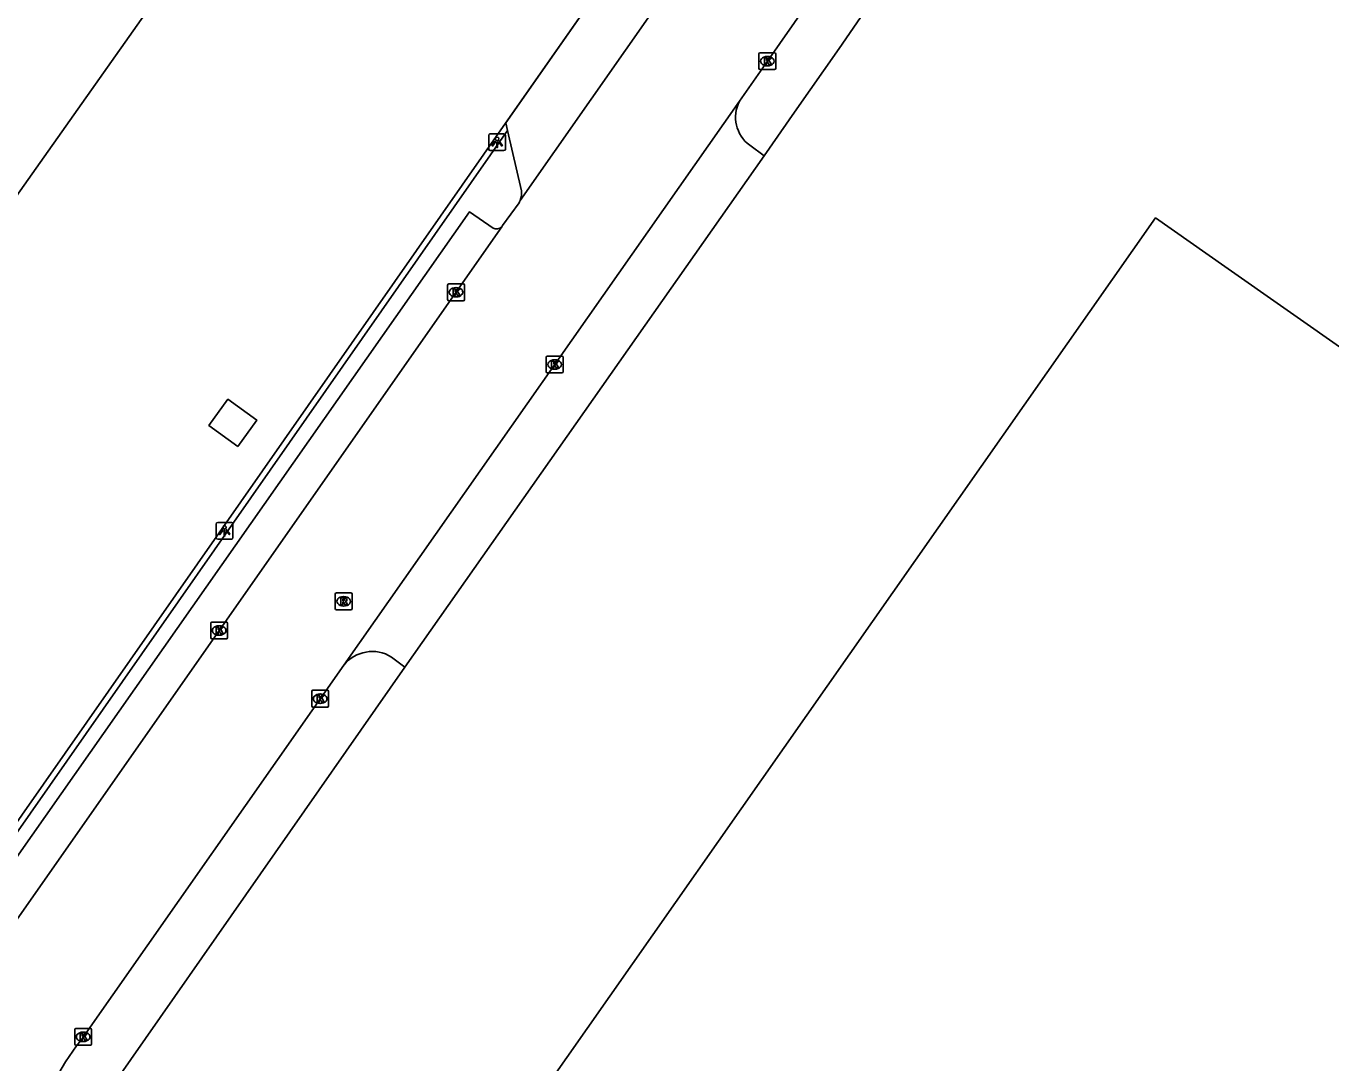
# Model space of a CAD drawing. Extents: x 155018 to 156648, y 383980 to 385733.
# Drawn here: x 155332.5 to 155409.7, y 384867.1 to 384928.5 of the extents above; entities that cross this region are included whole.
import ezdxf

# ---------------------------------------------------------------- set-up
doc = ezdxf.new("R2010")
doc.units = 0
for name, color, linetype in [('IMGEO_Hek', 7, 'Continuous'), ('IMGEO_Kolk', 7, 'Continuous'), ('IMGEO_Lage_trafo', 7, 'Continuous'), ('IMGEO_Lichtpunt', 7, 'Continuous'), ('IMGEO_Pand', 7, 'Continuous'), ('IMGEO_Rijbaan_lokaal_gesloten', 7, 'Continuous'), ('IMGEO_Rijbaan_lokaal_open', 7, 'Continuous'), ('IMGEO_Rioolput', 7, 'Continuous'), ('IMGEO_Voetpad_open', 7, 'Continuous')]:
    doc.layers.add(name, color=color, linetype=linetype)

msp = doc.modelspace()

# ---------------------------------------------------------------- linework, layer by layer
at = {"layer": 'IMGEO_Hek'}
for points in [[(155360.91, 384922.726), (155375.747, 384943.951)], [(155310.058, 384871.115), (155310.625, 384870.717), (155312.665, 384869.611), (155314.915, 384869.017), (155317.252, 384868.882), (155319.559, 384869.078), (155321.747, 384869.789), (155323.807, 384870.894), (155325.598, 384872.375), (155327.011, 384874.232), (155360.91, 384922.726)]]:
    msp.add_lwpolyline(points, dxfattribs=at)
at = {"layer": 'IMGEO_Kolk'}
for p, q in [((155375.893, 384925.969), (155375.893, 384926.821)), ((155375.968, 384926.895), (155376.82, 384926.895)), ((155376.894, 384926.821), (155376.894, 384925.969)), ((155376.404, 384926.115), (155376.379, 384926.115)), ((155376.381, 384926.675), (155376.406, 384926.675)), ((155376.82, 384925.895), (155375.968, 384925.895)), ((155357.479, 384912.288), (155357.479, 384913.14)), ((155357.554, 384913.214), (155358.406, 384913.214)), ((155357.967, 384912.994), (155357.992, 384912.994)), ((155358.48, 384913.14), (155358.48, 384912.288)), ((155358.406, 384912.214), (155357.554, 384912.214)), ((155357.99, 384912.434), (155357.965, 384912.434)), ((155363.309, 384908.012), (155363.309, 384908.864)), ((155363.384, 384908.938), (155364.236, 384908.938)), ((155363.797, 384908.718), (155363.822, 384908.718)), ((155364.31, 384908.864), (155364.31, 384908.012)), ((155364.236, 384907.938), (155363.384, 384907.938)), ((155363.82, 384908.158), (155363.795, 384908.158)), ((155343.462, 384892.271), (155343.462, 384893.123)), ((155343.537, 384893.197), (155344.389, 384893.197)), ((155343.95, 384892.977), (155343.975, 384892.977)), ((155344.463, 384893.123), (155344.463, 384892.271)), ((155344.389, 384892.197), (155343.537, 384892.197)), ((155343.973, 384892.417), (155343.948, 384892.417)), ((155349.439, 384888.23), (155349.439, 384889.082)), ((155349.514, 384889.156), (155350.366, 384889.156)), ((155350.44, 384889.082), (155350.44, 384888.23)), ((155349.95, 384888.376), (155349.925, 384888.376)), ((155349.927, 384888.936), (155349.952, 384888.936)), ((155350.366, 384888.156), (155349.514, 384888.156)), ((155335.419, 384868.216), (155335.419, 384869.068)), ((155335.494, 384869.142), (155336.346, 384869.142)), ((155335.907, 384868.922), (155335.932, 384868.922)), ((155336.42, 384869.068), (155336.42, 384868.216)), ((155336.346, 384868.142), (155335.494, 384868.142)), ((155335.93, 384868.362), (155335.905, 384868.362))]:
    msp.add_line(p, q, dxfattribs=at)
for points in [[(155375.893, 384925.969), (155375.893, 384926.821)], [(155375.968, 384926.895), (155376.82, 384926.895)], [(155376.894, 384926.821), (155376.894, 384925.969)], [(155376.214, 384926.595), (155376.337, 384926.595), (155376.337, 384926.444), (155376.467, 384926.595), (155376.631, 384926.595), (155376.485, 384926.444), (155376.638, 384926.195), (155376.486, 384926.195), (155376.401, 384926.359), (155376.337, 384926.292), (155376.337, 384926.195), (155376.214, 384926.195), (155376.214, 384926.595)], [(155376.82, 384925.895), (155375.968, 384925.895)], [(155357.479, 384912.288), (155357.479, 384913.14)], [(155357.554, 384913.214), (155358.406, 384913.214)], [(155357.8, 384912.914), (155357.923, 384912.914), (155357.923, 384912.763), (155358.053, 384912.914), (155358.217, 384912.914), (155358.071, 384912.763), (155358.224, 384912.514), (155358.072, 384912.514), (155357.987, 384912.678), (155357.923, 384912.611), (155357.923, 384912.514), (155357.8, 384912.514), (155357.8, 384912.914)], [(155358.48, 384913.14), (155358.48, 384912.288)], [(155358.406, 384912.214), (155357.554, 384912.214)], [(155363.309, 384908.012), (155363.309, 384908.864)], [(155363.384, 384908.938), (155364.236, 384908.938)], [(155363.63, 384908.638), (155363.753, 384908.638), (155363.753, 384908.487), (155363.883, 384908.638), (155364.047, 384908.638), (155363.901, 384908.487), (155364.054, 384908.238), (155363.902, 384908.238), (155363.817, 384908.402), (155363.753, 384908.335), (155363.753, 384908.238), (155363.63, 384908.238), (155363.63, 384908.638)], [(155364.31, 384908.864), (155364.31, 384908.012)], [(155364.236, 384907.938), (155363.384, 384907.938)], [(155343.462, 384892.271), (155343.462, 384893.123)], [(155343.537, 384893.197), (155344.389, 384893.197)], [(155343.783, 384892.897), (155343.906, 384892.897), (155343.906, 384892.746), (155344.036, 384892.897), (155344.2, 384892.897), (155344.054, 384892.746), (155344.207, 384892.497), (155344.055, 384892.497), (155343.97, 384892.661), (155343.906, 384892.594), (155343.906, 384892.497), (155343.783, 384892.497), (155343.783, 384892.897)], [(155344.463, 384893.123), (155344.463, 384892.271)], [(155344.389, 384892.197), (155343.537, 384892.197)], [(155349.439, 384888.23), (155349.439, 384889.082)], [(155349.514, 384889.156), (155350.366, 384889.156)], [(155350.44, 384889.082), (155350.44, 384888.23)], [(155349.76, 384888.856), (155349.883, 384888.856), (155349.883, 384888.705), (155350.013, 384888.856), (155350.177, 384888.856), (155350.031, 384888.705), (155350.184, 384888.456), (155350.032, 384888.456), (155349.947, 384888.62), (155349.883, 384888.553), (155349.883, 384888.456), (155349.76, 384888.456), (155349.76, 384888.856)], [(155350.366, 384888.156), (155349.514, 384888.156)], [(155335.419, 384868.216), (155335.419, 384869.068)], [(155335.494, 384869.142), (155336.346, 384869.142)], [(155336.42, 384869.068), (155336.42, 384868.216)], [(155336.346, 384868.142), (155335.494, 384868.142)], [(155335.74, 384868.842), (155335.863, 384868.842), (155335.863, 384868.691), (155335.993, 384868.842), (155336.157, 384868.842), (155336.011, 384868.691), (155336.164, 384868.442), (155336.012, 384868.442), (155335.927, 384868.606), (155335.863, 384868.539), (155335.863, 384868.442), (155335.74, 384868.442), (155335.74, 384868.842)]]:
    msp.add_lwpolyline(points, dxfattribs=at)
for centre, start, end in [((155375.97, 384926.819), 91.55205, 178.44795), ((155375.97, 384926.819), 91.55205, 178.44795), ((155376.818, 384926.819), 1.55205, 88.44795), ((155376.818, 384926.819), 1.55205, 88.44795), ((155375.97, 384925.971), 181.55205, 268.44795), ((155375.97, 384925.971), 181.55205, 268.44795), ((155376.818, 384925.971), 271.55205, 358.44795), ((155376.818, 384925.971), 271.55205, 358.44795), ((155357.556, 384913.138), 91.55205, 178.44795), ((155357.556, 384913.138), 91.55205, 178.44795), ((155358.404, 384913.138), 1.55205, 88.44795), ((155358.404, 384913.138), 1.55205, 88.44795), ((155357.556, 384912.29), 181.55205, 268.44795), ((155357.556, 384912.29), 181.55205, 268.44795), ((155358.404, 384912.29), 271.55205, 358.44795), ((155358.404, 384912.29), 271.55205, 358.44795), ((155363.386, 384908.862), 91.55205, 178.44795), ((155363.386, 384908.862), 91.55205, 178.44795), ((155364.234, 384908.862), 1.55205, 88.44795), ((155364.234, 384908.862), 1.55205, 88.44795), ((155363.386, 384908.014), 181.55205, 268.44795), ((155363.386, 384908.014), 181.55205, 268.44795), ((155364.234, 384908.014), 271.55205, 358.44795), ((155364.234, 384908.014), 271.55205, 358.44795), ((155343.539, 384893.121), 91.55205, 178.44795), ((155343.539, 384893.121), 91.55205, 178.44795), ((155344.387, 384893.121), 1.55205, 88.44795), ((155344.387, 384893.121), 1.55205, 88.44795), ((155343.539, 384892.273), 181.55205, 268.44795), ((155343.539, 384892.273), 181.55205, 268.44795), ((155344.387, 384892.273), 271.55205, 358.44795), ((155344.387, 384892.273), 271.55205, 358.44795), ((155349.516, 384889.08), 91.55205, 178.44795), ((155349.516, 384889.08), 91.55205, 178.44795), ((155350.364, 384889.08), 1.55205, 88.44795), ((155350.364, 384889.08), 1.55205, 88.44795), ((155349.516, 384888.232), 181.55205, 268.44795), ((155349.516, 384888.232), 181.55205, 268.44795), ((155350.364, 384888.232), 271.55205, 358.44795), ((155350.364, 384888.232), 271.55205, 358.44795), ((155335.496, 384869.066), 91.55205, 178.44795), ((155335.496, 384869.066), 91.55205, 178.44795), ((155336.344, 384869.066), 1.55205, 88.44795), ((155336.344, 384869.066), 1.55205, 88.44795), ((155335.496, 384868.218), 181.55205, 268.44795), ((155335.496, 384868.218), 181.55205, 268.44795), ((155336.344, 384868.218), 271.55205, 358.44795), ((155336.344, 384868.218), 271.55205, 358.44795)]:
    msp.add_arc(centre, 0.0765, start, end, dxfattribs=at)
for centre, major_axis, ratio, start_param, end_param in [((155376.38, 384926.395), (-0.387, 0.002), 0.722429, 4.712389, 7.853982), ((155376.405, 384926.395), (-0.39, 0.002), 0.717154, 1.570796, 4.712389), ((155357.966, 384912.714), (-0.387, 0.002), 0.722429, 4.712389, 7.853982), ((155357.991, 384912.714), (-0.39, 0.002), 0.717154, 1.570796, 4.712389), ((155363.796, 384908.438), (-0.387, 0.002), 0.722429, 4.712389, 7.853982), ((155363.821, 384908.438), (-0.39, 0.002), 0.717154, 1.570796, 4.712389), ((155343.949, 384892.697), (-0.387, 0.002), 0.722429, 4.712389, 7.853982), ((155343.974, 384892.697), (-0.39, 0.002), 0.717154, 1.570796, 4.712389), ((155349.926, 384888.656), (-0.387, 0.002), 0.722429, 4.712389, 7.853982), ((155349.951, 384888.656), (-0.39, 0.002), 0.717154, 1.570796, 4.712389), ((155335.906, 384868.642), (-0.387, 0.002), 0.722429, 4.712389, 7.853982), ((155335.931, 384868.642), (-0.39, 0.002), 0.717154, 1.570796, 4.712389)]:
    msp.add_ellipse(centre, major_axis=major_axis, ratio=ratio, start_param=start_param, end_param=end_param, dxfattribs=at)
at = {"layer": 'IMGEO_Lage_trafo'}
msp.add_lwpolyline([(155345.063, 384903.594), (155346.186, 384905.144), (155344.479, 384906.38), (155343.356, 384904.83), (155345.063, 384903.594)], dxfattribs=at)
at = {"layer": 'IMGEO_Lichtpunt'}
for p, q in [((155359.91, 384921.997), (155359.91, 384921.19)), ((155359.91, 384921.997), (155359.91, 384921.19)), ((155360.812, 384922.092), (155360.004, 384922.092)), ((155360.812, 384922.092), (155360.004, 384922.092)), ((155360.906, 384921.19), (155360.906, 384921.997)), ((155360.906, 384921.19), (155360.906, 384921.997)), ((155360.004, 384921.096), (155360.812, 384921.096)), ((155360.004, 384921.096), (155360.812, 384921.096)), ((155344.686, 384899.092), (155343.878, 384899.092)), ((155344.686, 384899.092), (155343.878, 384899.092)), ((155343.784, 384898.997), (155343.784, 384898.19)), ((155343.784, 384898.997), (155343.784, 384898.19)), ((155344.78, 384898.19), (155344.78, 384898.997)), ((155344.78, 384898.19), (155344.78, 384898.997)), ((155343.878, 384898.096), (155344.686, 384898.096)), ((155343.878, 384898.096), (155344.686, 384898.096))]:
    msp.add_line(p, q, dxfattribs=at)
for points in [[(155360.284, 384921.661), (155360.323, 384921.633), (155360.135, 384921.371), (155360.097, 384921.398), (155360.284, 384921.661)], [(155360.386, 384921.613), (155360.433, 384921.613), (155360.433, 384921.291), (155360.386, 384921.291), (155360.386, 384921.613)], [(155360.496, 384921.633), (155360.534, 384921.66), (155360.721, 384921.398), (155360.682, 384921.37), (155360.496, 384921.633)], [(155344.158, 384898.661), (155344.197, 384898.633), (155344.009, 384898.371), (155343.971, 384898.398), (155344.158, 384898.661)], [(155344.26, 384898.613), (155344.307, 384898.613), (155344.307, 384898.291), (155344.26, 384898.291), (155344.26, 384898.613)], [(155344.37, 384898.633), (155344.408, 384898.66), (155344.595, 384898.398), (155344.556, 384898.37), (155344.37, 384898.633)]]:
    msp.add_lwpolyline(points, dxfattribs=at)
for centre in [(155360.409, 384921.795), (155344.283, 384898.795)]:
    msp.add_circle(centre, 0.0994, dxfattribs=at)
for centre, start, end in [((155360.004, 384921.997), 90, 180), ((155360.004, 384921.997), 90, 180), ((155360.812, 384921.997), 0, 90), ((155360.812, 384921.997), 0, 90), ((155360.004, 384921.19), 180, 270), ((155360.004, 384921.19), 180, 270), ((155360.812, 384921.19), 270, 0), ((155360.812, 384921.19), 270, 360), ((155343.878, 384898.997), 90, 180), ((155343.878, 384898.997), 90, 180), ((155344.686, 384898.997), 0, 90), ((155344.686, 384898.997), 0, 90), ((155343.878, 384898.19), 180, 270), ((155343.878, 384898.19), 180, 270), ((155344.686, 384898.19), 270, 0), ((155344.686, 384898.19), 270, 360)]:
    msp.add_arc(centre, 0.0946, start, end, dxfattribs=at)
at = {"layer": 'IMGEO_Pand'}
for points in [[(155345.564, 384937.674), (155341.057, 384940.844), (155352.785, 384957.566), (155357.294, 384954.376), (155357.454, 384954.61), (155357.905, 384955.275), (155287.947, 385004.428), (155247.386, 384946.755), (155267.067, 384932.914), (155268.309, 384932.073), (155265.219, 384927.444), (155312.836, 384894.014), (155325.533, 384911.727), (155326.662, 384910.934), (155345.564, 384937.674)], [(155448.092, 384882.954), (155403.455, 384914.241), (155399.361, 384917.111), (155363.196, 384865.516), (155377.149, 384855.742), (155377.184, 384855.717), (155380.028, 384859.784), (155400.518, 384845.461), (155397.66, 384841.373), (155409.43, 384833.127), (155408.553, 384831.886), (155407.132, 384832.892), (155403.151, 384827.272), (155403.342, 384827.097), (155403.487, 384827.271), (155416.222, 384816.518)]]:
    msp.add_lwpolyline(points, dxfattribs=at)
at = {"layer": 'IMGEO_Rijbaan_lokaal_gesloten'}
for points in [[(155361.769, 384918.146), (155378.441, 384941.964), (155378.515, 384942.069)], [(155382.657, 384935.362), (155376.395, 384926.394), (155374.735, 384924.025)], [(155351.337, 384890.637), (155374.735, 384924.025)], [(155361.702, 384918.008), (155360.722, 384916.662), (155360.676, 384916.596)], [(155360.676, 384916.596), (155330.069, 384872.85)], [(155335.772, 384868.426), (155351.337, 384890.637)]]:
    msp.add_lwpolyline(points, dxfattribs=at)
for centre, radius, start, end in [((155360.751, 384918.555), 1.097, 330.09232, 338.11386), ((155347.383, 384859.267), 14.789, 141.73247, 189.49643)]:
    msp.add_arc(centre, radius, start, end, dxfattribs=at)
at = {"layer": 'IMGEO_Rijbaan_lokaal_open'}
for points in [[(155375.951, 384943.821), (155375.747, 384943.951), (155360.915, 384922.733)], [(155360.915, 384922.733), (155360.91, 384922.726), (155327.011, 384874.232), (155325.598, 384872.375), (155323.807, 384870.894), (155321.747, 384869.789), (155319.559, 384869.078), (155317.252, 384868.882), (155314.915, 384869.017), (155312.665, 384869.611), (155310.625, 384870.717), (155310.058, 384871.115), (155247.243, 384915.217), (155232.066, 384925.988)], [(155327.339, 384874.089), (155357.86, 384917.764), (155361.028, 384922.286)], [(155360.915, 384922.733), (155361.028, 384922.286)], [(155361.028, 384922.286), (155361.848, 384918.716)]]:
    msp.add_lwpolyline(points, dxfattribs=at)
msp.add_arc((155360.685, 384918.587), 1.17, 337.87908, 6.33947, dxfattribs=at)
at = {"layer": 'IMGEO_Rioolput'}
for p, q in [((155350.825, 384893.996), (155350.825, 384894.848)), ((155350.9, 384894.922), (155351.752, 384894.922)), ((155351.313, 384894.702), (155351.338, 384894.702)), ((155351.826, 384894.848), (155351.826, 384893.996)), ((155351.752, 384893.922), (155350.9, 384893.922)), ((155351.336, 384894.142), (155351.311, 384894.142))]:
    msp.add_line(p, q, dxfattribs=at)
for points in [[(155350.825, 384893.996), (155350.825, 384894.848)], [(155350.9, 384894.922), (155351.752, 384894.922)], [(155351.414, 384894.62), (155351.162, 384894.622), (155351.162, 384894.222)], [(155351.162, 384894.222), (155351.286, 384894.222), (155351.286, 384894.384), (155351.297, 384894.384)], [(155351.34, 384894.541), (155351.286, 384894.541), (155351.286, 384894.46)], [(155351.286, 384894.46), (155351.338, 384894.46)], [(155351.826, 384894.848), (155351.826, 384893.996)], [(155351.752, 384893.922), (155350.9, 384893.922)], [(155351.344, 384894.355), (155351.415, 384894.222), (155351.555, 384894.222), (155351.49, 384894.348)]]:
    msp.add_lwpolyline(points, dxfattribs=at)
for centre, radius, start, end in [((155350.902, 384894.846), 0.0765, 91.55205, 178.44795), ((155350.902, 384894.846), 0.0765, 91.55205, 178.44795), ((155351.296, 384894.331), 0.0533, 26.02933, 88.69889), ((155351.322, 384894.649), 0.19, 274.7715, 282.96867), ((155351.346, 384894.445), 0.0964, 77.00612, 93.18647), ((155351.36, 384894.502), 0.0378, 276.66336, 79.67722), ((155351.413, 384894.51), 0.109, 350.36119, 89.41601), ((155351.411, 384894.51), 0.112, 277.58423, 350.98172), ((155351.395, 384894.295), 0.108, 29.51342, 73.79051), ((155351.75, 384894.846), 0.0765, 1.55205, 88.44795), ((155351.75, 384894.846), 0.0765, 1.55205, 88.44795), ((155350.902, 384893.998), 0.0765, 181.55205, 268.44795), ((155350.902, 384893.998), 0.0765, 181.55205, 268.44795), ((155351.75, 384893.998), 0.0765, 271.55205, 358.44795), ((155351.75, 384893.998), 0.0765, 271.55205, 358.44795)]:
    msp.add_arc(centre, radius, start, end, dxfattribs=at)
for centre, major_axis, ratio, start_param, end_param in [((155351.312, 384894.422), (-0.387, 0.002), 0.722429, 4.712389, 7.853982), ((155351.337, 384894.422), (-0.39, 0.002), 0.717154, 1.570796, 4.712389)]:
    msp.add_ellipse(centre, major_axis=major_axis, ratio=ratio, start_param=start_param, end_param=end_param, dxfattribs=at)
at = {"layer": 'IMGEO_Voetpad_open'}
for points in [[(155376.2, 384920.796), (155378.001, 384923.366), (155380.633, 384927.147), (155382.993, 384930.585), (155386.964, 384936.206)], [(155375.347, 384921.418), (155376.2, 384920.796)], [(155376.2, 384920.796), (155354.955, 384890.532)], [(155360.167, 384916.509), (155358.77, 384917.47), (155328.528, 384874.37), (155329.952, 384873.425)], [(155337.874, 384866.058), (155354.955, 384890.532)], [(155354.955, 384890.532), (155354.157, 384891.124)]]:
    msp.add_lwpolyline(points, dxfattribs=at)
for centre, radius, start, end in [((155376.588, 384923.085), 2.078, 153.09387, 233.32836), ((155360.369, 384916.861), 0.405, 240.13822, 319.2607), ((155353.019, 384889.308), 2.144, 57.92395, 141.67216)]:
    msp.add_arc(centre, radius, start, end, dxfattribs=at)

doc.saveas('drawing.dxf')
